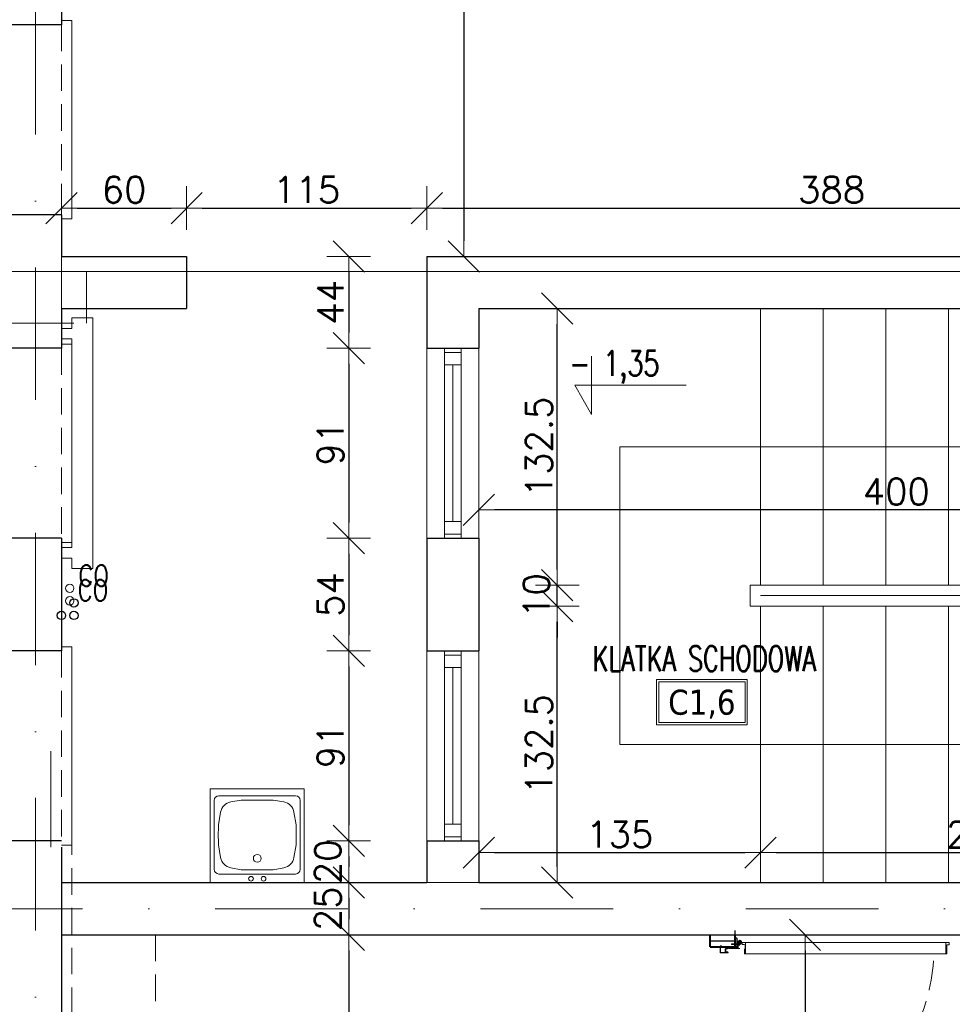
# Model space of a CAD drawing. Header units: millimetres. Extents: x 23192 to 177760, y -399809 to -79279.
# Tile 386 of 656: x 60805 to 61251, y -197474 to -197003. Entities that reach past the tile are written whole.
import ezdxf
from ezdxf.enums import TextEntityAlignment as Align

# ---------------------------------------------------------------- set-up
doc = ezdxf.new("R2010")
doc.units = ezdxf.units.MM
for name, pattern in [('CENTER', [0.6, 0.375, -0.075, 0.075, -0.075]), ('DASHDOT', [25.4, 12.7, -6.35, 0, -6.35]), ('HIDDEN', [9.525, 6.35, -3.175]), ('Hidden Line', [391.222223, 282.222223, -109])]:
    doc.linetypes.add(name, pattern=pattern)
doc.layers.get('0').update_dxf_attribs({"lineweight": 0})
for name, color, linetype, lineweight in [('!! 0_ Istn-okna', 6, 'Continuous', 13), ('!! 0_ Istn-sciany', 3, 'Continuous', 30), ('!! 0_ Istn-widok', 1, 'Continuous', 15), ('!! 0_ Opis', 8, 'Continuous', 13), ('!! 0_Istn-armatura', 6, 'Continuous', 9), ('!! 0_Istn-cienka', 4, 'Continuous', 9), ('!! 0_Opis_pom', 9, 'Continuous', 13), ('!! 0_Osie', 1, 'DASHDOT', 13), ('!! 1_drzwi-linia', 213, 'Continuous', 5), ('!! 1_PROJ Sciany', 2, 'Continuous', 40), ('!! wymiary osi', 250, 'Continuous', 9), ('0-osie-liniA', 14, 'DASHDOT', 5)]:
    doc.layers.add(name, color=color, linetype=linetype, lineweight=lineweight)
doc.layers.add('!! 0_Istn-grzejniki', color=7, linetype='Continuous', lineweight=0, plot=False)
doc.layers.add('!! 0_ramki', color=66, linetype='Continuous', lineweight=9, plot=False)
doc.layers.add('!! 0_opis pionów', color=4, linetype='Continuous')
doc.layers.add('!! 1_ widok', color=4, linetype='Continuous')
doc.styles.add('ARCHETYP', font='romans.shx', dxfattribs={"height": 15})
doc.styles.add('ARIAL', font='tahoma.ttf')
doc.styles.add('SIMPLEX', font='simplex.shx', dxfattribs={"width": 0.77})
doc.styles.add('TXT', font='simplex.shx')
doc.dimstyles.new('DIM50', dxfattribs={"dimscale": 5, "dimtxt": 2.5, "dimasz": 1.5, "dimexe": 0, "dimexo": 0, "dimgap": 0.5, "dimtad": 1, "dimdec": 4, "dimrnd": 0.5, "dimdsep": 46, "dimtxsty": 'TXT', "dimblk1": 'TICK1', "dimblk2": 'TICK1', "dimsah": 1, "dimcen": 0, "dimse1": 1, "dimse2": 1, "dimclrd": 1, "dimclre": 7, "dimclrt": 9, "dimadec": 0, "dimazin": 0, "dimtfac": 1, "dimtdec": 4, "dimtmove": 2, "dimatfit": 3, "dimldrblk": 'TICK1', "dimfxl": 1, "dimtolj": 1, "dimarcsym": 0})

# ---------------------------------------------------------------- blocks, each defined once
blk = doc.blocks.new('A$C04090CF1')
for p, q in [((0, 60), (60, 60)), ((0, 0), (0, 60)), ((60, 60), (60, 0)), ((2.5, 8.5), (2.5, 52.5)), ((54.5, 55.5), (5.5, 55.5)), ((13.04, 51.51), (19.82, 52.74)), ((46.96, 51.51), (40.18, 52.74)), ((57.5, 8.5), (57.5, 52.5)), ((5.22, 36.82), (6.58, 44.95)), ((54.78, 36.82), (53.42, 44.95)), ((6.58, 16.05), (5.22, 24.18)), ((53.42, 16.05), (54.78, 24.18)), ((19.82, 8.26), (13.04, 9.49)), ((40.18, 8.26), (46.96, 9.49)), ((60, 0), (0, 0)), ((54.5, 5.5), (5.5, 5.5))]:
    blk.add_line(p, q)
for points in [[(19.82, 52.74), (40.18, 52.74)], [(19.82, 8.26), (40.18, 8.26)]]:
    blk.add_lwpolyline(points)
for centre, radius in [((30, 15.5), 2.5), ((26, 2.48), 1.5), ((34, 2.48), 1.5)]:
    blk.add_circle(centre, radius)
for centre, radius, start, end in [((5.5, 52.5), 3, 90, 180), ((14.47, 43.64), 8, 100.30485, 170.53768), ((45.53, 43.64), 8, 9.46232, 79.69515), ((54.5, 52.5), 3, 0, 90), ((188.36, 30.5), 183.25, 178.0251, 181.9749), ((-128.36, 30.5), 183.25, 358.0251, 1.9749), ((14.47, 17.36), 8, 189.46232, 259.69515), ((45.53, 17.36), 8, 280.30485, 350.53768), ((5.5, 8.5), 3, 180, 270), ((54.5, 8.5), 3, 270, 0)]:
    blk.add_arc(centre, radius, start, end)
blk = doc.blocks.new('A$C1F8E0840')
at = {"linetype": 'Continuous', "xscale": 0.75, "yscale": 0.75, "zscale": 0.75}
blk.add_blockref('A$C04090CF1', (-22.5, 0), dxfattribs=at)
blk = doc.blocks.new('BLOK OSI')
at = {"layer": '!! 1_ widok'}
blk.add_lwpolyline([(52004.71142, -197477.5883), (52004.71142, -197502.5883)], dxfattribs=at)
at = {"layer": '0-osie-liniA', "ltscale": 5}
for points in [[(51992.21142, -199661.23318), (51992.21142, -193642.4104)], [(51570.03302, -197490.0883), (53810.60983, -197490.0883)]]:
    blk.add_lwpolyline(points, dxfattribs=at)
blk = doc.blocks.new('zaw-dr-90-p')
at = {"color": 2, "linetype": 'CENTER', "ltscale": 0.2}
for p, q in [((12, 0), (-12, 0)), ((0, 12), (0, -12)), ((24.5, 24), (31, 24)), ((24.5, 19), (31, 19))]:
    blk.add_line(p, q, dxfattribs=at)
at = {"ltscale": 0.2}
for p, q in [((10, 12), (6.5, 12)), ((10, 0), (10, 6.5))]:
    blk.add_line(p, q, dxfattribs=at)
blk.add_lwpolyline([(0, 6.5), (23.5, 6.5, 0.414214), (28, 11), (28, 31), (24.5, 31), (24.5, 11, -0.414214), (23.5, 10), (0, 10, 4.561698), (7.6, 6.5), (4.9, 4.2)], format="xyb", dxfattribs=at)
blk.add_lwpolyline([(-0.2, -0.2), (-2.5, -0.2), (-2.5, 0.2), (-0.2, 0.2), (-0.2, 2.5), (0.2, 2.5), (0.2, 0.2), (2.8, 0.2), (2.8, -0.2), (0.2, -0.2), (0.2, -2.8), (-0.2, -2.8)], close=True)
blk.add_lwpolyline([(10, 10), (10, 39), (6.5, 39), (6.5, 10)], dxfattribs=at)
blk.add_circle((0, 0), 6.5, dxfattribs=at)
blk = doc.blocks.new('drzwi 90- sc 12')
for p, q in [((-13616.12, 20410.26), (-13616.12, 20411.46)), ((-13616.12, 20411.46), (-13615.02, 20411.46)), ((-13614.92, 20411.36), (-13614.92, 20313.77)), ((-13620.32, 20410.16), (-13620.32, 20313.77)), ((-13614.92, 20409.86), (-13620.32, 20409.86)), ((-13616.12, 20410.26), (-13620.22, 20410.26)), ((-13616.12, 20410.26), (-13620, 20410.26)), ((-13618.17, 20410.26), (-13616.22, 20410.26)), ((-13618.17, 20410.26), (-13616.22, 20410.26)), ((-13620.32, 20313.47), (-13620.32, 20317.97)), ((-13614.92, 20312.27), (-13614.92, 20317.97)), ((-13614.92, 20313.77), (-13620.32, 20313.77)), ((-13618.22, 20313.37), (-13620.22, 20313.37)), ((-13618.22, 20313.67), (-13618.22, 20313.37)), ((-13618.22, 20313.67), (-13616.42, 20313.67)), ((-13615.92, 20313.17), (-13615.92, 20312.17)), ((-13615.92, 20312.17), (-13615.02, 20312.17)), ((-13715.57, 20308.32), (-13715.57, 20308.56)), ((-13715.57, 20307.69), (-13715.57, 20308.56)), ((-13715.57, 20307.82), (-13715.57, 20308.56)), ((-13715.57, 20307.72), (-13715.37, 20307.72)), ((-13617.77, 20311.12), (-13617.77, 20305.72)), ((-13617.77, 20311.12), (-13617.77, 20305.72)), ((-13616.17, 20309.92), (-13617.37, 20309.92)), ((-13616.17, 20309.92), (-13616.17, 20311.02)), ((-13715.77, 20301.96), (-13716.27, 20301.96)), ((-13616.77, 20301.96), (-13616.27, 20301.96))]:
    blk.add_line(p, q)
for points in [[(-13665.27, 20284.96), (-13665.27, 20325.83)], [(-13615.57, 20309.64), (-13615.32, 20309.64), (-13615.32, 20309.82), (-13616.32, 20309.82), (-13616.32, 20309.64), (-13615.92, 20309.64)]]:
    blk.add_lwpolyline(points)
at = {"lineweight": 30}
for points in [[(-13716.27, 20308.92), (-13721.27, 20308.92)], [(-13716.27, 20308.92), (-13716.27, 20296.92)], [(-13614.27, 20308.92), (-13609.27, 20308.92)], [(-13614.27, 20308.92), (-13614.27, 20296.92)]]:
    blk.add_lwpolyline(points, dxfattribs=at)
at = {"ltscale": 0.2}
for points in [[(-13715.57, 20307.51), (-13715.57, 20309.48, 0.414214), (-13715.91, 20309.82), (-13719.43, 20309.82, 0.414214), (-13719.77, 20309.48), (-13719.77, 20308.92), (-13719.59, 20308.92), (-13719.59, 20309.48, -0.414214), (-13719.43, 20309.64), (-13716.97, 20309.64)], [(-13716.97, 20309.64), (-13715.91, 20309.64, -0.414214), (-13715.75, 20309.48), (-13715.75, 20307.51)], [(-13715.75, 20307.76), (-13715.75, 20305.58, 0.414214), (-13715.41, 20305.24), (-13714.96, 20305.24, -0.414214), (-13714.8, 20305.08), (-13714.8, 20304.48, 0.414214), (-13714.46, 20304.14), (-13713.28, 20304.14, 0.414214), (-13712.94, 20304.48), (-13712.94, 20305.15, -1), (-13712.75, 20305.15), (-13712.75, 20301.96, -0.414214), (-13712.91, 20301.8), (-13715.43, 20301.8, -0.414214), (-13715.59, 20301.96), (-13715.59, 20302.52), (-13715.77, 20302.52), (-13715.77, 20301.96, 0.414214), (-13715.43, 20301.62), (-13712.91, 20301.62, 0.414214), (-13712.57, 20301.96), (-13712.57, 20305.15, 1), (-13713.12, 20305.15), (-13713.12, 20304.48, -0.414214), (-13713.28, 20304.32), (-13714.46, 20304.32, -0.414214), (-13714.62, 20304.48), (-13714.62, 20305.08, 0.414214), (-13714.96, 20305.42), (-13715.41, 20305.42, -0.414214), (-13715.57, 20305.58), (-13715.57, 20307.64)], [(-13615.92, 20309.64), (-13616.63, 20309.64, 0.414214), (-13616.79, 20309.48), (-13616.79, 20305.58, -0.414214), (-13617.13, 20305.24), (-13617.58, 20305.24, 0.414214), (-13617.74, 20305.08), (-13617.74, 20304.48, -0.414214), (-13618.08, 20304.14), (-13619.26, 20304.14, -0.414214), (-13619.6, 20304.48), (-13619.6, 20305.15, 1), (-13619.79, 20305.15), (-13619.79, 20301.96, 0.414214), (-13619.63, 20301.8), (-13617.11, 20301.8, 0.414214), (-13616.95, 20301.96), (-13616.95, 20302.52), (-13616.77, 20302.52), (-13616.77, 20301.96, -0.414214), (-13617.11, 20301.62), (-13619.63, 20301.62, -0.414214), (-13619.97, 20301.96), (-13619.97, 20305.15, -1), (-13619.42, 20305.15), (-13619.42, 20304.48, 0.414214), (-13619.26, 20304.32), (-13618.08, 20304.32, 0.414214), (-13617.92, 20304.48), (-13617.92, 20305.08, -0.414214), (-13617.58, 20305.42), (-13617.13, 20305.42, 0.414214), (-13616.97, 20305.58), (-13616.97, 20309.48, -0.414214), (-13616.63, 20309.82), (-13613.11, 20309.82, -0.414214), (-13612.77, 20309.48), (-13612.77, 20308.92), (-13612.95, 20308.92), (-13612.95, 20309.48, 0.414214), (-13613.11, 20309.64), (-13615.57, 20309.64)]]:
    blk.add_lwpolyline(points, format="xyb", dxfattribs=at)
blk.add_lwpolyline([(-13616.79, 20308.82), (-13616.97, 20308.82), (-13616.97, 20307.42), (-13616.79, 20307.42)], close=True)
for centre, radius, start, end in [((-13615.02, 20411.36), 0.1, 0, 90), ((-13620.22, 20410.16), 0.1, 90, 180), ((-13620.22, 20313.47), 0.1, 180, 270), ((-13616.42, 20313.17), 0.5, 0, 90), ((-13615.02, 20312.27), 0.1, 270, 0), ((-13616.27, 20311.02), 0.1, 0, 90)]:
    blk.add_arc(centre, radius, start, end)
at = {"linetype": 'Hidden Line', "lineweight": 9, "ltscale": 0.05}
blk.add_arc((-13615.5, 20305.14), 99.12, 94.8005, 177.6944, dxfattribs=at)
at = {"xscale": 0.09999999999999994, "yscale": 0.09999999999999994, "zscale": 0.09999999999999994, "rotation": 180.0000000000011}
blk.add_blockref('zaw-dr-90-p', (-13614.92, 20310.92), dxfattribs=at)
blk = doc.blocks.new('TICK1')
at = {"color": 0}
for p, q in [((0, -1.4), (0, 1.4)), ((0, 0), (-1, 0))]:
    blk.add_line(p, q, dxfattribs=at)
at = {"color": 2}
blk.add_line((-1, -1), (1, 1), dxfattribs=at)
blk = doc.blocks.new('*D2781')
at = {"layer": '!! wymiary osi', "color": 1, "lineweight": -2, "transparency": 16777216}
blk.add_line((60832.07, -197092.95), (60877.07, -197092.95), dxfattribs=at)
at = {"layer": 'DEFPOINTS', "color": 0, "transparency": 16777216}
for p in [(60884.57, -197092.95), (60824.57, -197116.13), (60884.57, -197116.13)]:
    blk.add_point(p, dxfattribs=at)
at = {"layer": '!! wymiary osi', "color": 1, "lineweight": -2, "transparency": 16777216, "xscale": 7.5, "yscale": 7.5, "zscale": 7.5, "rotation": 180}
blk.add_blockref('TICK1', (60824.57, -197092.95), dxfattribs=at)
at = {"layer": '!! wymiary osi', "color": 1, "lineweight": -2, "transparency": 16777216, "xscale": 7.5, "yscale": 7.5, "zscale": 7.5}
blk.add_blockref('TICK1', (60884.57, -197092.95), dxfattribs=at)
at = {"layer": '!! wymiary osi', "color": 9, "transparency": 16777216, "insert": (60854.57, -197084.2), "char_height": 12.5, "attachment_point": 5, "style": 'TXT'}
blk.add_mtext('\\A1;60', dxfattribs=at)
blk = doc.blocks.new('*D2782')
at = {"layer": '!! wymiary osi', "color": 1, "lineweight": -2, "transparency": 16777216}
blk.add_line((60892.07, -197092.95), (60992.07, -197092.95), dxfattribs=at)
at = {"layer": 'DEFPOINTS', "color": 0, "transparency": 16777216}
for p in [(60999.57, -197092.95), (60884.57, -197116.13), (60999.57, -197116.13)]:
    blk.add_point(p, dxfattribs=at)
at = {"layer": '!! wymiary osi', "color": 1, "lineweight": -2, "transparency": 16777216, "xscale": 7.5, "yscale": 7.5, "zscale": 7.5, "rotation": 180}
blk.add_blockref('TICK1', (60884.57, -197092.95), dxfattribs=at)
at = {"layer": '!! wymiary osi', "color": 1, "lineweight": -2, "transparency": 16777216, "xscale": 7.5, "yscale": 7.5, "zscale": 7.5}
blk.add_blockref('TICK1', (60999.57, -197092.95), dxfattribs=at)
at = {"layer": '!! wymiary osi', "color": 9, "transparency": 16777216, "insert": (60942.07, -197084.2), "char_height": 12.5, "attachment_point": 5, "style": 'TXT'}
blk.add_mtext('\\A1;115', dxfattribs=at)
blk = doc.blocks.new('*D2783')
at = {"layer": '!! wymiary osi', "color": 1, "lineweight": -2, "transparency": 16777216}
blk.add_line((61007.07, -197092.95), (61380.07, -197092.95), dxfattribs=at)
at = {"layer": 'DEFPOINTS', "color": 0, "transparency": 16777216}
for p in [(61387.57, -197092.95), (60999.57, -197116.13), (61387.57, -197116.13)]:
    blk.add_point(p, dxfattribs=at)
at = {"layer": '!! wymiary osi', "color": 1, "lineweight": -2, "transparency": 16777216, "xscale": 7.5, "yscale": 7.5, "zscale": 7.5, "rotation": 180}
blk.add_blockref('TICK1', (60999.57, -197092.95), dxfattribs=at)
at = {"layer": '!! wymiary osi', "color": 1, "lineweight": -2, "transparency": 16777216, "xscale": 7.5, "yscale": 7.5, "zscale": 7.5}
blk.add_blockref('TICK1', (61387.57, -197092.95), dxfattribs=at)
at = {"layer": '!! wymiary osi', "color": 9, "transparency": 16777216, "insert": (61193.57, -197084.2), "char_height": 12.5, "attachment_point": 5, "style": 'TXT'}
blk.add_mtext('\\A1;388', dxfattribs=at)
blk = doc.blocks.new('*D2810')
at = {"layer": '!! wymiary osi', "color": 1, "lineweight": -2, "transparency": 16777216}
blk.add_line((60559.97, -196843.13), (60559.97, -197108.63), dxfattribs=at)
at = {"layer": 'DEFPOINTS', "color": 0, "transparency": 16777216}
for p in [(60824.07, -196835.63), (60559.97, -197116.13), (60824.07, -197116.13)]:
    blk.add_point(p, dxfattribs=at)
at = {"layer": '!! wymiary osi', "color": 1, "lineweight": -2, "transparency": 16777216, "xscale": 7.5, "yscale": 7.5, "zscale": 7.5}
for p, rotation in [((60559.97, -196835.63), 90), ((60559.97, -197116.13), 270)]:
    blk.add_blockref('TICK1', p, dxfattribs=dict(at, rotation=rotation))
at = {"layer": '!! wymiary osi', "color": 9, "transparency": 16777216, "insert": (60551.22, -196975.88), "char_height": 12.5, "attachment_point": 5, "rotation": 90, "style": 'TXT'}
blk.add_mtext('\\A1;280.5', dxfattribs=at)
blk = doc.blocks.new('*D2811')
at = {"layer": '!! wymiary osi', "color": 1, "lineweight": -2, "transparency": 16777216}
blk.add_line((60559.97, -197123.63), (60559.97, -197133.63), dxfattribs=at)
at = {"layer": 'DEFPOINTS', "color": 0, "transparency": 16777216}
for p in [(60824.07, -197116.13), (60559.97, -197141.13), (60824.07, -197141.13)]:
    blk.add_point(p, dxfattribs=at)
at = {"layer": '!! wymiary osi', "color": 1, "lineweight": -2, "transparency": 16777216, "xscale": 7.5, "yscale": 7.5, "zscale": 7.5}
for p, rotation in [((60559.97, -197116.13), 90), ((60559.97, -197141.13), 270)]:
    blk.add_blockref('TICK1', p, dxfattribs=dict(at, rotation=rotation))
at = {"layer": '!! wymiary osi', "color": 9, "transparency": 16777216, "insert": (60549.97, -197128.63), "char_height": 12.5, "attachment_point": 5, "rotation": 90, "style": 'TXT'}
blk.add_mtext('\\A1;25', dxfattribs=at)
blk = doc.blocks.new('*D2812')
at = {"layer": '!! wymiary osi', "color": 1, "lineweight": -2, "transparency": 16777216}
blk.add_line((60559.97, -197148.63), (60559.97, -197408.63), dxfattribs=at)
at = {"layer": 'DEFPOINTS', "color": 0, "transparency": 16777216}
for p in [(60824.07, -197141.13), (60559.97, -197416.13), (60829.57, -197416.13)]:
    blk.add_point(p, dxfattribs=at)
at = {"layer": '!! wymiary osi', "color": 1, "lineweight": -2, "transparency": 16777216, "xscale": 7.5, "yscale": 7.5, "zscale": 7.5}
for p, rotation in [((60559.97, -197141.13), 90), ((60559.97, -197416.13), 270)]:
    blk.add_blockref('TICK1', p, dxfattribs=dict(at, rotation=rotation))
at = {"layer": '!! wymiary osi', "color": 9, "transparency": 16777216, "insert": (60551.22, -197278.63), "char_height": 12.5, "attachment_point": 5, "rotation": 90, "style": 'TXT'}
blk.add_mtext('\\A1;275', dxfattribs=at)
blk = doc.blocks.new('*D2813')
at = {"layer": '!! wymiary osi', "color": 1, "lineweight": -2, "transparency": 16777216}
blk.add_line((60962.2, -197123.63), (60962.2, -197152.63), dxfattribs=at)
at = {"layer": 'DEFPOINTS', "color": 0, "transparency": 16777216}
for p in [(60992.05, -197116.13), (60962.2, -197160.13), (60992.05, -197160.13)]:
    blk.add_point(p, dxfattribs=at)
at = {"layer": '!! wymiary osi', "color": 1, "lineweight": -2, "transparency": 16777216, "xscale": 7.5, "yscale": 7.5, "zscale": 7.5}
for p, rotation in [((60962.2, -197116.13), 90), ((60962.2, -197160.13), 270)]:
    blk.add_blockref('TICK1', p, dxfattribs=dict(at, rotation=rotation))
at = {"layer": '!! wymiary osi', "color": 9, "transparency": 16777216, "insert": (60953.45, -197138.13), "char_height": 12.5, "attachment_point": 5, "rotation": 90, "style": 'TXT'}
blk.add_mtext('\\A1;44', dxfattribs=at)
blk = doc.blocks.new('*D2814')
at = {"layer": '!! wymiary osi', "color": 1, "lineweight": -2, "transparency": 16777216}
blk.add_line((60962.2, -197167.63), (60962.2, -197243.63), dxfattribs=at)
at = {"layer": 'DEFPOINTS', "color": 0, "transparency": 16777216}
for p in [(60992.05, -197160.13), (60962.2, -197251.13), (60992.05, -197251.13)]:
    blk.add_point(p, dxfattribs=at)
at = {"layer": '!! wymiary osi', "color": 1, "lineweight": -2, "transparency": 16777216, "xscale": 7.5, "yscale": 7.5, "zscale": 7.5}
for p, rotation in [((60962.2, -197160.13), 90), ((60962.2, -197251.13), 270)]:
    blk.add_blockref('TICK1', p, dxfattribs=dict(at, rotation=rotation))
at = {"layer": '!! wymiary osi', "color": 9, "transparency": 16777216, "insert": (60953.45, -197205.63), "char_height": 12.5, "attachment_point": 5, "rotation": 90, "style": 'TXT'}
blk.add_mtext('\\A1;91', dxfattribs=at)
blk = doc.blocks.new('*D2815')
at = {"layer": '!! wymiary osi', "color": 1, "lineweight": -2, "transparency": 16777216}
blk.add_line((60962.2, -197258.63), (60962.2, -197297.63), dxfattribs=at)
at = {"layer": 'DEFPOINTS', "color": 0, "transparency": 16777216}
for p in [(60992.05, -197251.13), (60962.2, -197305.13), (60992.05, -197305.13)]:
    blk.add_point(p, dxfattribs=at)
at = {"layer": '!! wymiary osi', "color": 1, "lineweight": -2, "transparency": 16777216, "xscale": 7.5, "yscale": 7.5, "zscale": 7.5}
for p, rotation in [((60962.2, -197251.13), 90), ((60962.2, -197305.13), 270)]:
    blk.add_blockref('TICK1', p, dxfattribs=dict(at, rotation=rotation))
at = {"layer": '!! wymiary osi', "color": 9, "transparency": 16777216, "insert": (60953.45, -197278.13), "char_height": 12.5, "attachment_point": 5, "rotation": 90, "style": 'TXT'}
blk.add_mtext('\\A1;54', dxfattribs=at)
blk = doc.blocks.new('*D2816')
at = {"layer": '!! wymiary osi', "color": 1, "lineweight": -2, "transparency": 16777216}
blk.add_line((60962.2, -197312.63), (60962.2, -197388.63), dxfattribs=at)
at = {"layer": 'DEFPOINTS', "color": 0, "transparency": 16777216}
for p in [(60992.05, -197305.13), (60962.2, -197396.13), (60992.05, -197396.13)]:
    blk.add_point(p, dxfattribs=at)
at = {"layer": '!! wymiary osi', "color": 1, "lineweight": -2, "transparency": 16777216, "xscale": 7.5, "yscale": 7.5, "zscale": 7.5}
for p, rotation in [((60962.2, -197305.13), 90), ((60962.2, -197396.13), 270)]:
    blk.add_blockref('TICK1', p, dxfattribs=dict(at, rotation=rotation))
at = {"layer": '!! wymiary osi', "color": 9, "transparency": 16777216, "insert": (60953.45, -197350.63), "char_height": 12.5, "attachment_point": 5, "rotation": 90, "style": 'TXT'}
blk.add_mtext('\\A1;91', dxfattribs=at)
blk = doc.blocks.new('*D2817')
at = {"layer": '!! wymiary osi', "color": 1, "lineweight": -2, "transparency": 16777216}
blk.add_line((60962.2, -197403.63), (60962.2, -197408.63), dxfattribs=at)
at = {"layer": 'DEFPOINTS', "color": 0, "transparency": 16777216}
for p in [(60992.05, -197396.13), (60962.2, -197416.13), (60992.05, -197416.13)]:
    blk.add_point(p, dxfattribs=at)
at = {"layer": '!! wymiary osi', "color": 1, "lineweight": -2, "transparency": 16777216, "xscale": 7.5, "yscale": 7.5, "zscale": 7.5}
for p, rotation in [((60962.2, -197396.13), 90), ((60962.2, -197416.13), 270)]:
    blk.add_blockref('TICK1', p, dxfattribs=dict(at, rotation=rotation))
at = {"layer": '!! wymiary osi', "color": 9, "transparency": 16777216, "insert": (60952.2, -197406.13), "char_height": 12.5, "attachment_point": 5, "rotation": 90, "style": 'TXT'}
blk.add_mtext('\\A1;20', dxfattribs=at)
blk = doc.blocks.new('*D2818')
at = {"layer": '!! wymiary osi', "color": 1, "lineweight": -2, "transparency": 16777216}
blk.add_line((61032.07, -197401.77), (61152.07, -197401.77), dxfattribs=at)
at = {"layer": 'DEFPOINTS', "color": 0, "transparency": 16777216}
for p in [(61159.57, -197401.77), (61024.57, -197416.13), (61159.57, -197416.13)]:
    blk.add_point(p, dxfattribs=at)
at = {"layer": '!! wymiary osi', "color": 1, "lineweight": -2, "transparency": 16777216, "xscale": 7.5, "yscale": 7.5, "zscale": 7.5, "rotation": 180}
blk.add_blockref('TICK1', (61024.57, -197401.77), dxfattribs=at)
at = {"layer": '!! wymiary osi', "color": 1, "lineweight": -2, "transparency": 16777216, "xscale": 7.5, "yscale": 7.5, "zscale": 7.5}
blk.add_blockref('TICK1', (61159.57, -197401.77), dxfattribs=at)
at = {"layer": '!! wymiary osi', "color": 9, "transparency": 16777216, "insert": (61092.07, -197393.02), "char_height": 12.5, "attachment_point": 5, "style": 'TXT'}
blk.add_mtext('\\A1;135', dxfattribs=at)
blk = doc.blocks.new('*D2819')
at = {"layer": '!! wymiary osi', "color": 1, "lineweight": -2, "transparency": 16777216}
blk.add_line((61167.07, -197401.77), (61362.07, -197401.77), dxfattribs=at)
at = {"layer": 'DEFPOINTS', "color": 0, "transparency": 16777216}
for p in [(61369.57, -197401.77), (61159.57, -197416.13), (61369.57, -197416.13)]:
    blk.add_point(p, dxfattribs=at)
at = {"layer": '!! wymiary osi', "color": 1, "lineweight": -2, "transparency": 16777216, "xscale": 7.5, "yscale": 7.5, "zscale": 7.5, "rotation": 180}
blk.add_blockref('TICK1', (61159.57, -197401.77), dxfattribs=at)
at = {"layer": '!! wymiary osi', "color": 1, "lineweight": -2, "transparency": 16777216, "xscale": 7.5, "yscale": 7.5, "zscale": 7.5}
blk.add_blockref('TICK1', (61369.57, -197401.77), dxfattribs=at)
at = {"layer": '!! wymiary osi', "color": 9, "transparency": 16777216, "insert": (61264.57, -197393.02), "char_height": 12.5, "attachment_point": 5, "style": 'TXT'}
blk.add_mtext('\\A1;210', dxfattribs=at)
blk = doc.blocks.new('*D2835')
at = {"layer": '!! wymiary osi', "color": 1, "lineweight": -2, "transparency": 16777216}
blk.add_line((61062.14, -197408.63), (61062.14, -197291.13), dxfattribs=at)
at = {"layer": 'DEFPOINTS', "color": 0, "transparency": 16777216}
for p in [(61062.14, -197283.63), (61159.57, -197283.63), (61159.57, -197416.13)]:
    blk.add_point(p, dxfattribs=at)
at = {"layer": '!! wymiary osi', "color": 1, "lineweight": -2, "transparency": 16777216, "xscale": 7.5, "yscale": 7.5, "zscale": 7.5}
for p, rotation in [((61062.14, -197283.63), 90), ((61062.14, -197416.13), 270)]:
    blk.add_blockref('TICK1', p, dxfattribs=dict(at, rotation=rotation))
at = {"layer": '!! wymiary osi', "color": 9, "transparency": 16777216, "insert": (61053.39, -197349.88), "char_height": 12.5, "attachment_point": 5, "rotation": 90, "style": 'TXT'}
blk.add_mtext('\\A1;132.5', dxfattribs=at)
blk = doc.blocks.new('*D2836')
at = {"layer": '!! wymiary osi', "color": 1, "lineweight": -2, "transparency": 16777216}
for p, q in [((61062.14, -197266.13), (61062.14, -197258.63)), ((61062.14, -197283.63), (61062.14, -197273.63)), ((61062.14, -197291.13), (61062.14, -197298.63))]:
    blk.add_line(p, q, dxfattribs=at)
at = {"layer": 'DEFPOINTS', "color": 0, "transparency": 16777216}
for p in [(61062.14, -197273.63), (61159.57, -197273.63), (61159.57, -197283.63)]:
    blk.add_point(p, dxfattribs=at)
at = {"layer": '!! wymiary osi', "color": 1, "lineweight": -2, "transparency": 16777216, "xscale": 7.5, "yscale": 7.5, "zscale": 7.5}
for p, rotation in [((61062.14, -197273.63), 270), ((61062.14, -197283.63), 90)]:
    blk.add_blockref('TICK1', p, dxfattribs=dict(at, rotation=rotation))
at = {"layer": '!! wymiary osi', "color": 9, "transparency": 16777216, "insert": (61052.14, -197278.63), "char_height": 12.5, "attachment_point": 5, "rotation": 90, "style": 'TXT'}
blk.add_mtext('\\A1;10', dxfattribs=at)
blk = doc.blocks.new('*D2837')
at = {"layer": '!! wymiary osi', "color": 1, "lineweight": -2, "transparency": 16777216}
blk.add_line((61062.14, -197266.13), (61062.14, -197148.63), dxfattribs=at)
at = {"layer": 'DEFPOINTS', "color": 0, "transparency": 16777216}
for p in [(61062.14, -197141.13), (61159.57, -197141.13), (61159.57, -197273.63)]:
    blk.add_point(p, dxfattribs=at)
at = {"layer": '!! wymiary osi', "color": 1, "lineweight": -2, "transparency": 16777216, "xscale": 7.5, "yscale": 7.5, "zscale": 7.5}
for p, rotation in [((61062.14, -197141.13), 90), ((61062.14, -197273.63), 270)]:
    blk.add_blockref('TICK1', p, dxfattribs=dict(at, rotation=rotation))
at = {"layer": '!! wymiary osi', "color": 9, "transparency": 16777216, "insert": (61053.39, -197207.38), "char_height": 12.5, "attachment_point": 5, "rotation": 90, "style": 'TXT'}
blk.add_mtext('\\A1;132.5', dxfattribs=at)
blk = doc.blocks.new('*D2841')
at = {"layer": '!! wymiary osi', "color": 1, "lineweight": -2, "transparency": 16777216}
blk.add_line((61417.07, -197237.54), (61032.07, -197237.54), dxfattribs=at)
at = {"layer": 'DEFPOINTS', "color": 0, "transparency": 16777216}
for p in [(61024.57, -197169.35), (61424.57, -197169.35), (61024.57, -197237.54)]:
    blk.add_point(p, dxfattribs=at)
at = {"layer": '!! wymiary osi', "color": 1, "lineweight": -2, "transparency": 16777216, "xscale": 7.5, "yscale": 7.5, "zscale": 7.5, "rotation": 180}
blk.add_blockref('TICK1', (61024.57, -197237.54), dxfattribs=at)
at = {"layer": '!! wymiary osi', "color": 1, "lineweight": -2, "transparency": 16777216, "xscale": 7.5, "yscale": 7.5, "zscale": 7.5}
blk.add_blockref('TICK1', (61424.57, -197237.54), dxfattribs=at)
at = {"layer": '!! wymiary osi', "color": 9, "transparency": 16777216, "insert": (61224.57, -197228.79), "char_height": 12.5, "attachment_point": 5, "style": 'TXT'}
blk.add_mtext('\\A1;400', dxfattribs=at)
blk = doc.blocks.new('*D2856')
at = {"layer": '!! wymiary osi', "color": 1, "lineweight": -2, "transparency": 16777216}
blk.add_line((60962.2, -197423.63), (60962.2, -197433.63), dxfattribs=at)
at = {"layer": 'DEFPOINTS', "color": 0, "transparency": 16777216}
for p in [(60990.7, -197416.13), (60962.2, -197441.13), (61070.55, -197441.13)]:
    blk.add_point(p, dxfattribs=at)
at = {"layer": '!! wymiary osi', "color": 1, "lineweight": -2, "transparency": 16777216, "xscale": 7.5, "yscale": 7.5, "zscale": 7.5}
for p, rotation in [((60962.2, -197416.13), 90), ((60962.2, -197441.13), 270)]:
    blk.add_blockref('TICK1', p, dxfattribs=dict(at, rotation=rotation))
at = {"layer": '!! wymiary osi', "color": 9, "transparency": 16777216, "insert": (60952.2, -197428.63), "char_height": 12.5, "attachment_point": 5, "rotation": 90, "style": 'TXT'}
blk.add_mtext('\\A1;25', dxfattribs=at)
blk = doc.blocks.new('*D2857')
at = {"layer": '!! wymiary osi', "color": 1, "lineweight": -2, "transparency": 16777216}
blk.add_line((60962.2, -197448.63), (60962.2, -197715.13), dxfattribs=at)
at = {"layer": 'DEFPOINTS', "color": 0, "transparency": 16777216}
for p in [(61070.55, -197441.13), (60923.67, -197722.63), (60962.2, -197722.63)]:
    blk.add_point(p, dxfattribs=at)
at = {"layer": '!! wymiary osi', "color": 1, "lineweight": -2, "transparency": 16777216, "xscale": 7.5, "yscale": 7.5, "zscale": 7.5}
for p, rotation in [((60962.2, -197441.13), 90), ((60962.2, -197722.63), 270)]:
    blk.add_blockref('TICK1', p, dxfattribs=dict(at, rotation=rotation))
at = {"layer": '!! wymiary osi', "color": 9, "transparency": 16777216, "insert": (60953.45, -197581.88), "char_height": 12.5, "attachment_point": 5, "rotation": 90, "style": 'TXT'}
blk.add_mtext('\\A1;281.5', dxfattribs=at)
blk = doc.blocks.new('*D2860')
at = {"layer": '!! wymiary osi', "color": 1, "lineweight": -2, "transparency": 16777216}
blk.add_line((61180.83, -197448.63), (61180.83, -197604.13), dxfattribs=at)
at = {"layer": 'DEFPOINTS', "color": 0, "transparency": 16777216}
for p in [(61147.44, -197441.13), (61147.44, -197611.63), (61180.83, -197611.63)]:
    blk.add_point(p, dxfattribs=at)
at = {"layer": '!! wymiary osi', "color": 1, "lineweight": -2, "transparency": 16777216, "xscale": 7.5, "yscale": 7.5, "zscale": 7.5}
for p, rotation in [((61180.83, -197441.13), 90), ((61180.83, -197611.63), 270)]:
    blk.add_blockref('TICK1', p, dxfattribs=dict(at, rotation=rotation))
at = {"layer": '!! wymiary osi', "color": 9, "transparency": 16777216, "insert": (61172.08, -197526.38), "char_height": 12.5, "attachment_point": 5, "rotation": 90, "style": 'TXT'}
blk.add_mtext('\\A1;170.5', dxfattribs=at)
blk = doc.blocks.new('*D4184')
at = {"layer": '!! wymiary osi', "color": 1, "lineweight": -2, "transparency": 16777216}
blk.add_line((61017.33, -196842.63), (61017.33, -197108.63), dxfattribs=at)
at = {"layer": 'DEFPOINTS', "color": 0, "transparency": 16777216}
for p in [(61122.57, -196835.13), (61017.33, -197116.13), (61133.53, -197116.13)]:
    blk.add_point(p, dxfattribs=at)
at = {"layer": '!! wymiary osi', "color": 1, "lineweight": -2, "transparency": 16777216, "xscale": 7.5, "yscale": 7.5, "zscale": 7.5}
for p, rotation in [((61017.33, -196835.13), 90), ((61017.33, -197116.13), 270)]:
    blk.add_blockref('TICK1', p, dxfattribs=dict(at, rotation=rotation))
at = {"layer": '!! wymiary osi', "color": 9, "transparency": 16777216, "insert": (61008.58, -196975.63), "char_height": 12.5, "attachment_point": 5, "rotation": 90, "style": 'TXT'}
blk.add_mtext('\\A1;281', dxfattribs=at)

msp = doc.modelspace()

# ---------------------------------------------------------------- linework, layer by layer
at = {"layer": '!! 0_ Istn-okna'}
for points in [[(61008.06735, -197160.12813), (61008.06735, -197251.12813)], [(61016.06735, -197160.12813), (61016.06735, -197251.12813)], [(61012.06735, -197168.12813), (61012.06735, -197243.12813)], [(61008.06735, -197305.12813), (61008.06735, -197396.12813)], [(61016.06735, -197305.12813), (61016.06735, -197396.12813)], [(61012.06735, -197313.12813), (61012.06735, -197388.12813)]]:
    msp.add_lwpolyline(points, dxfattribs=at)
for points in [[(61008.06735, -197162.12813), (61008.06735, -197168.12813), (61016.06735, -197168.12813), (61016.06735, -197162.12813)], [(61008.06735, -197243.12813), (61008.06735, -197249.12813), (61016.06735, -197249.12813), (61016.06735, -197243.12813)], [(61008.06735, -197307.12813), (61008.06735, -197313.12813), (61016.06735, -197313.12813), (61016.06735, -197307.12813)], [(61008.06735, -197388.12813), (61008.06735, -197394.12813), (61016.06735, -197394.12813), (61016.06735, -197388.12813)]]:
    msp.add_lwpolyline(points, close=True, dxfattribs=at)
at = {"layer": '!! 0_ Istn-sciany'}
for points in [[(60824.56735, -196951.12813), (60824.56735, -197005.12813)], [(60824.56735, -197005.12813), (60792.56735, -197005.12813)], [(60824.56735, -197096.12813), (60792.56735, -197096.12813)], [(60824.56735, -197096.12813), (60824.56735, -197116.12813)], [(60824.56735, -197116.12813), (60884.56735, -197116.12813)], [(60884.56735, -197116.12813), (60884.56735, -197141.12813)], [(60999.56735, -197116.12813), (61387.56735, -197116.12813)], [(60999.56735, -197116.12813), (60999.56735, -197160.12813)], [(60824.56735, -197141.12813), (60884.56735, -197141.12813)], [(60824.56735, -197141.12813), (60824.56735, -197160.12813)], [(61024.56735, -197141.12813), (61424.56735, -197141.12813)], [(61024.56735, -197141.12813), (61024.56735, -197160.12813)], [(60824.56735, -197160.12813), (60792.56735, -197160.12813)], [(60999.56735, -197160.12813), (61024.56735, -197160.12813)], [(60824.56735, -197251.12813), (60792.56735, -197251.12813)], [(60824.56735, -197251.12813), (60824.56735, -197305.12813)], [(60999.56735, -197251.12813), (60999.56735, -197305.12813)], [(60999.56735, -197251.12813), (61024.56735, -197251.12813)], [(61024.56735, -197251.12813), (61024.56735, -197305.12813)], [(60824.56735, -197305.12813), (60792.56735, -197305.12813)], [(60999.56735, -197305.12813), (61024.56735, -197305.12813)], [(60824.56735, -197396.12813), (60792.56735, -197396.12813)], [(60824.56735, -197399.12813), (60824.56735, -197513.12813)], [(60824.56735, -197399.12813), (60824.56735, -197513.12813)], [(60999.56735, -197396.12813), (60999.56735, -197416.12813)], [(60999.56735, -197396.12813), (61024.56735, -197396.12813)], [(61024.56735, -197396.12813), (61024.56735, -197416.12813)], [(60824.56735, -197416.12813), (60999.56735, -197416.12813)], [(61024.56735, -197416.12813), (61464.56735, -197416.12813)], [(60824.56735, -197441.12813), (61331.56735, -197441.12813)]]:
    msp.add_lwpolyline(points, dxfattribs=at)
at = {"layer": '!! 0_ Istn-widok'}
for points in [[(60824.56735, -197003.12813), (60829.56735, -197003.12813)], [(60829.56735, -197003.12813), (60829.56735, -197098.12813)], [(60824.56735, -197098.12813), (60829.56735, -197098.12813)], [(60824.56735, -197116.12813), (60824.56735, -197141.12813)], [(60836.56735, -197123.12813), (60836.56735, -197148.12813)], [(61159.56735, -197141.12813), (61159.56735, -197273.62813)], [(61189.56735, -197141.12813), (61189.56735, -197273.62813)], [(61219.56735, -197141.12813), (61219.56735, -197273.62813)], [(61249.56735, -197141.12813), (61249.56735, -197273.62813)], [(60830.56735, -197148.12813), (60786.56735, -197148.12813)], [(60824.56735, -197158.12813), (60829.56735, -197158.12813)], [(60829.56735, -197158.12813), (60829.56735, -197253.12813)], [(60999.56735, -197160.12813), (60999.56735, -197251.12813)], [(61024.56735, -197160.12813), (61024.56735, -197251.12813)], [(61092.06735, -197207.37813), (61092.06735, -197349.87813)], [(61092.06735, -197207.37813), (61399.56735, -197207.37813)], [(60824.56735, -197253.12813), (60829.56735, -197253.12813)], [(61154.56735, -197273.62813), (61154.56735, -197283.62813)], [(61154.56735, -197273.62813), (61399.56735, -197273.62813)], [(61159.56735, -197278.62813), (61414.56735, -197278.62813)], [(61154.56735, -197283.62813), (61419.56735, -197283.62813)], [(61159.56735, -197283.62813), (61159.56735, -197416.12813)], [(61189.56735, -197283.62813), (61189.56735, -197416.12813)], [(61219.56735, -197283.62813), (61219.56735, -197416.12813)], [(61249.56735, -197283.62813), (61249.56735, -197416.12813)], [(60824.56735, -197303.12813), (60829.56735, -197303.12813)], [(60829.56735, -197303.12813), (60829.56735, -197398.12813)], [(60999.56735, -197305.12813), (60999.56735, -197396.12813)], [(61024.56735, -197305.12813), (61024.56735, -197396.12813)], [(61092.06735, -197349.87813), (61339.56735, -197349.87813)], [(60819.56735, -197353.12813), (60819.56735, -197399.12813)], [(60824.56735, -197398.12813), (60829.56735, -197398.12813)], [(60999.56735, -197416.12813), (61024.56735, -197416.12813)]]:
    msp.add_lwpolyline(points, dxfattribs=at)
at = {"layer": '!! 0_ Istn-widok', "linetype": 'HIDDEN', "ltscale": 3}
msp.add_lwpolyline([(60824.56735, -197399.12813), (60824.56735, -197630.12813)], dxfattribs=at)
at = {"layer": '!! 0_ Opis'}
for points in [[(61078.61043, -197163.86652), (61078.61043, -197191.86828)], [(61078.61043, -197191.86828), (61070.52701, -197177.8674)], [(61070.52701, -197177.8674), (61123.96122, -197177.8674)]]:
    msp.add_lwpolyline(points, dxfattribs=at)
at = {"layer": '!! 0_Istn-armatura'}
for centre in [(60828.56735, -197275.12813), (60828.56735, -197281.12813)]:
    msp.add_circle(centre, 2, dxfattribs=at)
at = {"layer": '!! 0_Istn-cienka', "linetype": 'HIDDEN', "ltscale": 2}
for points in [[(60824.56735, -197005.12813), (60824.56735, -197096.12813)], [(60824.56735, -197160.12813), (60824.56735, -197251.12813)], [(60824.56735, -197305.12813), (60824.56735, -197396.12813)], [(60829.56735, -197371.12813), (60829.56735, -197941.12813)], [(60869.56735, -197441.12813), (60869.56735, -197971.12813)]]:
    msp.add_lwpolyline(points, dxfattribs=at)
at = {"layer": '!! 0_Istn-grzejniki'}
msp.add_lwpolyline([(60824.56735, -197150.62813), (60829.56735, -197150.62813), (60829.56735, -197145.62813), (60839.56735, -197145.62813), (60839.56735, -197265.62813), (60829.56735, -197265.62813), (60829.56735, -197260.62813), (60824.56735, -197260.62813), (60824.56735, -197255.62813), (60829.56735, -197255.62813), (60829.56735, -197155.62813), (60824.56735, -197155.62813)], close=True, dxfattribs=at)
at = {"layer": '!! 0_opis pionów'}
for centre in [(60830.56735, -197282.12813), (60824.56735, -197288.12813), (60830.56735, -197288.12813)]:
    msp.add_circle(centre, 2, dxfattribs=at)
at = {"layer": '!! 0_Opis_pom', "ltscale": 0.7}
for points in [[(61109.65824, -197340.57535), (61153.17824, -197340.57535), (61153.17824, -197318.81535), (61109.65824, -197318.81535)], [(61110.74624, -197339.48735), (61152.09024, -197339.48735), (61152.09024, -197319.90335), (61110.74624, -197319.90335)]]:
    msp.add_lwpolyline(points, close=True, dxfattribs=at)
at = {"layer": '!! 0_ramki'}
msp.add_lwpolyline([(57385.28509, -197123.38038), (61585.28509, -197123.38038), (61585.28509, -200093.38038), (57385.28509, -200093.38038)], close=True, dxfattribs=at)
at = {"layer": '!! 1_PROJ Sciany'}
for points in [[(61135.43682, -197446.87813), (61135.43682, -197441.12813)], [(61147.43682, -197446.87813), (61147.43682, -197441.12813)], [(61135.43682, -197446.87813), (61147.43682, -197446.87813)]]:
    msp.add_lwpolyline(points, dxfattribs=at)

# ---------------------------------------------------------------- block references
at = {"layer": '!! 0_Istn-armatura'}
msp.add_blockref('A$C1F8E0840', (60918.39516, -197416.12813), dxfattribs=at)
at = {"layer": '!! 0_Osie'}
msp.add_blockref('BLOK OSI', (8819.85593, 61.46017), dxfattribs=at)
at = {"layer": '!! 1_drzwi-linia', "xscale": -1, "rotation": 270}
msp.add_blockref('drzwi 90- sc 12', (40838.51248, -183829.85851), dxfattribs=at)

# ---------------------------------------------------------------- texts
at = {"layer": '!! 0_ Opis', "style": 'SIMPLEX', "width": 0.75}
msp.add_text('- 1,35', height=12, dxfattribs=at).set_placement((61067.92298, -197173.28928))
at = {"layer": '!! 0_Istn-armatura', "style": 'ARCHETYP', "width": 0.8}
msp.add_text('CO', height=10, rotation=0, dxfattribs=at).set_placement((60832.66724, -197274.09798))
at = {"layer": '!! 0_opis pionów', "style": 'ARCHETYP', "width": 0.8}
msp.add_text('CO', height=10, rotation=0, dxfattribs=at).set_placement((60832.28774, -197281.09798))
at = {"layer": '!! 0_Opis_pom', "ltscale": 0.7, "style": 'TXT', "width": 0.7}
msp.add_text('KLATKA SCHODOWA', height=12, dxfattribs=at).set_placement((61132.53337, -197314.76903), align=Align.CENTER)
at = {"layer": '!! 0_Opis_pom', "ltscale": 0.7, "style": 'ARIAL'}
msp.add_attdef('C1,6', text='', height=11.968, dxfattribs=at).set_placement((61131.41824, -197329.69535), align=Align.MIDDLE_CENTER)

# ---------------------------------------------------------------- dimensions: what is measured, and where the dimension line sits
at = {"layer": '!! wymiary osi'}
for base, p1, p2, picture, middle in [((60559.97028, -197116.12813), (60824.06735, -196835.62813), (60824.06735, -197116.12813), '*D2810', (60551.22028, -196975.87813)), ((61017.33068, -197116.12813), (61122.56735, -196835.12813), (61133.5314, -197116.12813), '*D4184', (61008.58068, -196975.62813)), ((60559.97028, -197141.12813), (60824.06735, -197116.12813), (60824.06735, -197141.12813), '*D2811', (60549.97028, -197128.62813)), ((60962.20158, -197160.12813), (60992.04515, -197116.12813), (60992.04515, -197160.12813), '*D2813', (60953.45158, -197138.12813)), ((60559.97028, -197416.12813), (60824.06735, -197141.12813), (60829.56735, -197416.12813), '*D2812', (60551.22028, -197278.62813)), ((61062.14406, -197141.12813), (61159.56735, -197273.62813), (61159.56735, -197141.12813), '*D2837', (61053.39406, -197207.37813)), ((60962.20158, -197251.12813), (60992.04515, -197160.12813), (60992.04515, -197251.12813), '*D2814', (60953.45158, -197205.62813)), ((60962.20158, -197305.12813), (60992.04515, -197251.12813), (60992.04515, -197305.12813), '*D2815', (60953.45158, -197278.12813)), ((61062.14406, -197273.62813), (61159.56735, -197283.62813), (61159.56735, -197273.62813), '*D2836', (61052.14406, -197278.62813)), ((61062.14406, -197283.62813), (61159.56735, -197416.12813), (61159.56735, -197283.62813), '*D2835', (61053.39406, -197349.87813)), ((60962.20158, -197396.12813), (60992.04515, -197305.12813), (60992.04515, -197396.12813), '*D2816', (60953.45158, -197350.62813)), ((60962.20158, -197416.12813), (60992.04515, -197396.12813), (60992.04515, -197416.12813), '*D2817', (60952.20158, -197406.12813)), ((60962.20158, -197441.12813), (60990.69818, -197416.12813), (61070.54515, -197441.12813), '*D2856', (60952.20158, -197428.62813)), ((60962.20158, -197722.62813), (61070.54515, -197441.12813), (60923.66831, -197722.62813), '*D2857', (60953.45158, -197581.87813)), ((61180.83466, -197611.62813), (61147.43682, -197441.12813), (61147.43682, -197611.62813), '*D2860', (61172.08466, -197526.37813))]:
    dim = msp.add_linear_dim(base=base, p1=p1, p2=p2, angle=90, dimstyle='DIM50', dxfattribs=at)
    dim.commit()
    dim.dimension.update_dxf_attribs({"geometry": picture, "text_midpoint": middle})
for base, p1, p2, picture, middle in [((60884.56735, -197092.95225), (60824.56735, -197116.12813), (60884.56735, -197116.12813), '*D2781', (60854.56735, -197084.20225)), ((60999.56735, -197092.95225), (60884.56735, -197116.12813), (60999.56735, -197116.12813), '*D2782', (60942.06735, -197084.20225)), ((61387.56735, -197092.95225), (60999.56735, -197116.12813), (61387.56735, -197116.12813), '*D2783', (61193.56735, -197084.20225)), ((61024.56735, -197237.53776), (61424.56735, -197169.3525), (61024.56735, -197169.3525), '*D2841', (61224.56735, -197228.78776)), ((61159.56735, -197401.76747), (61024.56735, -197416.12813), (61159.56735, -197416.12813), '*D2818', (61092.06735, -197393.01747)), ((61369.56735, -197401.76747), (61159.56735, -197416.12813), (61369.56735, -197416.12813), '*D2819', (61264.56735, -197393.01747))]:
    dim = msp.add_linear_dim(base=base, p1=p1, p2=p2, dimstyle='DIM50', dxfattribs=at)
    dim.commit()
    dim.dimension.update_dxf_attribs({"geometry": picture, "text_midpoint": middle})

doc.saveas('drawing.dxf')
